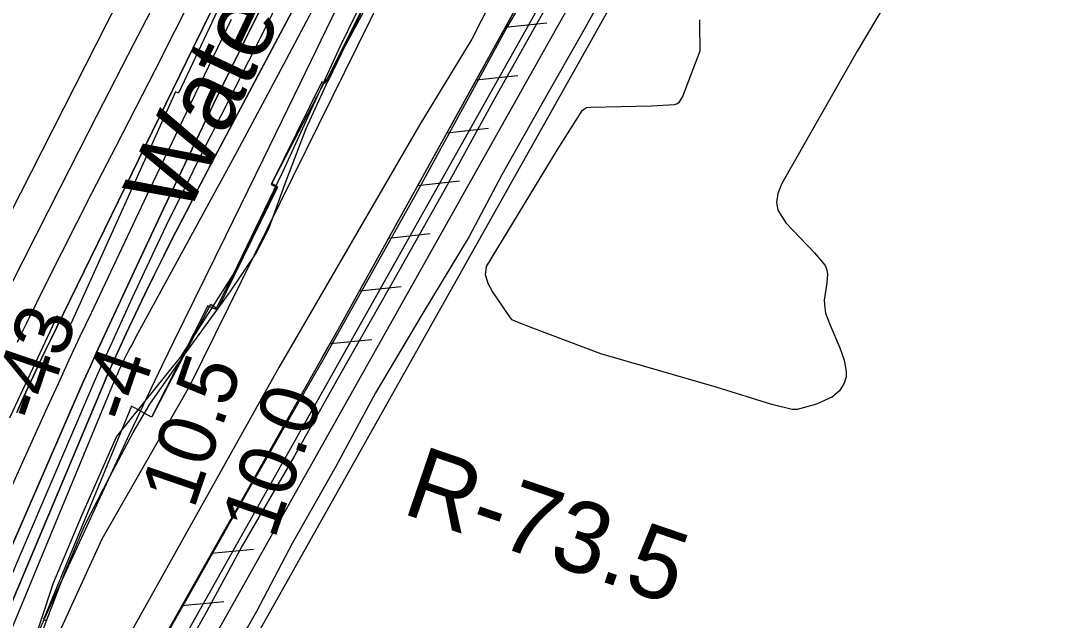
# Model space of a CAD drawing. Extents: x 3683613 to 3738215, y 469626 to 495384.
# Drawn here: x 3704947 to 3706144, y 483733 to 484431 of the extents above; entities that cross this region are included whole.
import ezdxf

# ---------------------------------------------------------------- set-up
doc = ezdxf.new("R2010")
doc.units = 0
for name, color, linetype in [('V-FLOD-BASE', 7, 'Continuous'), ('V-LEVE-TOET', 7, 'Continuous'), ('V-RIVR-EDGE', 7, 'Continuous'), ('V-RIVR-IDEN', 7, 'Continuous'), ('V-RIVR-RANG', 7, 'Continuous'), ('V-RIVR-RANG-IDEN', 7, 'Continuous'), ('V-ROAD-CNTR', 7, 'Continuous'), ('V-RRAP-FSHR', 7, 'Continuous'), ('V-RRAP-RVMT', 7, 'Continuous'), ('V-RRAP-RVMT-IDEN', 7, 'Continuous'), ('V-SITE-VEGE', 7, 'Continuous'), ('V-SURV-LINE', 7, 'Continuous'), ('V-TOPO-DPTH', 7, 'Continuous'), ('V-TOPO-MAJR', 7, 'Continuous'), ('V-TOPO-MINR', 7, 'Continuous'), ('V-TOPO-WATR', 7, 'Continuous')]:
    doc.layers.add(name, color=color, linetype=linetype)

msp = doc.modelspace()

# ---------------------------------------------------------------- linework, layer by layer
at = {"layer": 'V-FLOD-BASE'}
for points in [[(3706039.4, 485304.9), (3706009.4, 485259.2), (3705991.9, 485228.1), (3705930.5, 485121.2), (3705891.6, 485046.4), (3705844.7, 484961), (3705797.3, 484872.3), (3705736.9, 484766.4), (3705695.1, 484692.8), (3705649, 484606.1), (3705600.2, 484520.2), (3705545.7, 484424.3), (3705496.2, 484336), (3705439.1, 484232.2), (3705375.6, 484119.6)], [(3705375.6, 484119.6), (3705375.6, 484119.6), (3705317.7, 484017.9), (3705265.5, 483924.7), (3705204.7, 483819.9), (3705163.2, 483743.3), (3705098.5, 483628.1)]]:
    msp.add_lwpolyline(points, dxfattribs=at)
at = {"layer": 'V-LEVE-TOET'}
for points in [[(3705989.4, 485273.5), (3705941.7, 485194.6), (3705907.2, 485131.6), (3705864.6, 485054.6), (3705817.8, 484967.8), (3705761.8, 484871.8), (3705721.4, 484790.9), (3705677.4, 484714.1), (3705620.9, 484613.1), (3705573.1, 484525.3), (3705513.1, 484423.9), (3705469.7, 484344.1), (3705406.6, 484228.9), (3705361.7, 484148.6), (3705301.2, 484040.4), (3705254.4, 483958.9), (3705189.9, 483846.3), (3705139, 483755.8), (3705087.6, 483665.5)], [(3706103.5, 485265.6), (3706045.3, 485179.2), (3705984.4, 485077.1), (3705944.5, 485013.6), (3705900.2, 484941.2), (3705854.3, 484866.9), (3705814.3, 484798.9), (3705768.9, 484712.8), (3705728.9, 484643.8), (3705678.6, 484558.2), (3705637.1, 484483.5), (3705602, 484420.1), (3705554.4, 484336.5), (3705506.5, 484251.4), (3705468.7, 484179.7), (3705414.8, 484090.5), (3705359.6, 483998), (3705313.5, 483912.2), (3705262.7, 483822.7), (3705221.4, 483743.8), (3705175, 483662.1)]]:
    msp.add_lwpolyline(points, dxfattribs=at)
at = {"layer": 'V-RIVR-EDGE'}
msp.add_lwpolyline([(3704957.3, 483691.4), (3704985.7, 483777.1), (3705018.3, 483855.1), (3705058.7, 483946.8), (3705133.4, 484039.7), (3705194.3, 484135), (3705252.2, 484255.5), (3705319.2, 484401.2), (3705400.7, 484568.5), (3705457.4, 484698.7), (3705515.3, 484816.2), (3705585.9, 484958.9), (3705658.3, 485096.8), (3705743.9, 485218.4), (3705833.8, 485411.5)], dxfattribs=at)
at = {"layer": 'V-ROAD-CNTR'}
msp.add_lwpolyline([(3705017.6, 483352.8), (3705017.6, 483352.8), (3705663.2, 484501.8), (3705753.9, 484656.6), (3705860, 484834.8), (3706230.9, 485389.5), (3706541.3, 485849.1)], dxfattribs=at)
at = {"layer": 'V-RRAP-FSHR'}
for p, q in [((3705510.3, 484422.7), (3705558.8, 484427.9)), ((3705476.4, 484361.5), (3705525, 484366.6)), ((3705442.5, 484300.2), (3705491.1, 484305.4)), ((3705408.6, 484239), (3705457.2, 484244.1)), ((3705374.8, 484177.7), (3705423.3, 484182.9)), ((3705340.9, 484116.5), (3705389.5, 484121.6)), ((3705306.9, 484055.3), (3705355.5, 484060)), ((3705169.2, 483811.5), (3705217.8, 483816.2)), ((3705134.8, 483750.5), (3705183.4, 483755.2))]:
    msp.add_line(p, q, dxfattribs=at)
for points in [[(3706130, 485815.1), (3705936, 485543.2), (3705791, 485295.9), (3705581.8, 484907), (3705368.5, 484461.9), (3705143.7, 484005.7), (3705041.7, 483827.9), (3704913.2, 483547.4), (3704758.3, 483206.4), (3704721.1, 483082.9), (3704690.6, 482950.5), (3704611.9, 482663.7), (3704538, 482423.7), (3704402.1, 481875.4), (3704297.7, 481577.1), (3704190.4, 481163.5), (3704084.1, 480720.8), (3703982.7, 480283.7)], [(3706323.9, 485767.8), (3705976, 485252.8), (3705840.7, 485020.2), (3705315.8, 484071), (3704796.5, 483151.4), (3704698.6, 482470), (3704526.4, 481375.3), (3704382.9, 480399.2)], [(3705703.1, 484771.3), (3705315.8, 484071), (3705297.8, 484039.2)], [(3705191.3, 483850.5), (3704802.7, 483162.3)]]:
    msp.add_lwpolyline(points, dxfattribs=at)
at = {"layer": 'V-RRAP-RVMT'}
for p, q in [((3705372.2, 484500.9), (3705300.9, 484357.4)), ((3705297.3, 484359.3), (3705238.3, 484240.1)), ((3705300.9, 484357.4), (3705297.3, 484359.3)), ((3705244.7, 484236.9), (3705174.1, 484094.7)), ((3705238.3, 484240.1), (3705244.7, 484236.9)), ((3705164.7, 484098.8), (3705099.5, 483969.7)), ((3705174.1, 484094.7), (3705164.7, 484098.8)), ((3705076.2, 483982.4), (3704974, 483734.5)), ((3705099.5, 483969.7), (3705076.2, 483982.4)), ((3704974, 483734.5), (3704976.5, 483733.3))]:
    msp.add_line(p, q, dxfattribs=at)
at = {"layer": 'V-RRAP-RVMT-IDEN'}
for points in [[(3705100.6, 483971.1), (3705168.3, 484100.7), (3705176.6, 484094.9), (3705246, 484237.2), (3705239.1, 484241), (3705301.9, 484362.1), (3705304.8, 484360.1), (3705373.5, 484503.3), (3705366.8, 484507.4), (3705490.7, 484751.8), (3705476.9, 484760.5), (3705752.7, 485262), (3705758, 485259.6), (3705835.6, 485396.8)], [(3705653, 485367.7), (3705582, 485228.1), (3705575.7, 485231.1), (3705510.8, 485104), (3705505.8, 485108.4), (3705441.1, 484984.6), (3705431.2, 484989.4), (3705369.2, 484875.8), (3705374.1, 484873.7), (3705309.5, 484745.5), (3705314.2, 484743.1), (3705251.3, 484624.3), (3705258.5, 484618), (3705194.3, 484476.9), (3705192.6, 484477.7), (3705130.8, 484346.2), (3705127.3, 484347.8), (3705005.5, 484078.1), (3704989.6, 484087.1), (3704926.7, 483952.2)]]:
    msp.add_lwpolyline(points, dxfattribs=at)
at = {"layer": 'V-SITE-VEGE'}
for points in [[(3706819.2, 486587.2), (3706754, 486456.8), (3706701.4, 486376.4), (3706610.3, 486243.9), (3706506.8, 486096.4), (3706409.2, 485956.8), (3706260.4, 485738.2), (3706160.3, 485585.8), (3706046.5, 485415.4), (3705940.1, 485261.8), (3705876.4, 485163.8), (3705793.8, 485014.3), (3705688.2, 484826.3), (3705569.1, 484600.9), (3705471.7, 484409.1), (3705411.2, 484309.7), (3705247.3, 484027.1), (3704992, 483570.6)], [(3704969.8, 483712.8), (3704999.9, 483791.5), (3705021.8, 483844), (3705050.4, 483899.7), (3705078.1, 483951.9), (3705097.5, 483984.5), (3705136.3, 484040), (3705190.7, 484115.3), (3705221.1, 484160.2), (3705236.3, 484189.7), (3705254.6, 484241.2), (3705279, 484304.9), (3705314.7, 484382.9), (3705362.2, 484471.8), (3705408, 484562.9), (3705445.7, 484654), (3705489, 484745.8), (3705540.9, 484847.8), (3705598.2, 484952.7), (3705657.1, 485063.3), (3705693.6, 485126.6), (3705723.9, 485173.2), (3705771.3, 485247.5), (3705798.9, 485293.5)], [(3705997.6, 484526.8), (3705919.4, 484395.1), (3705831.9, 484241.2), (3705827.3, 484229.6), (3705825.8, 484219), (3705827.2, 484210.3), (3705836.3, 484195.5), (3705869.6, 484160.6), (3705882, 484145.7), (3705884.3, 484140.6), (3705885, 484135.9), (3705884.2, 484125.5), (3705881.2, 484105.5), (3705881.7, 484096.6), (3705882.7, 484090.5), (3705888, 484076.6), (3705899.3, 484050), (3705904.2, 484035.6), (3705906.7, 484022.5), (3705906.5, 484016.4), (3705904.1, 484009.1), (3705898.8, 484000), (3705890.6, 483993.3), (3705872.3, 483984.7), (3705849.7, 483978.4), (3705844, 483978.4), (3705820.2, 483984.1), (3705755.7, 484004.3), (3705621.7, 484043.3), (3705542.4, 484073.1), (3705522.7, 484080.8), (3705518.4, 484082.8), (3705516.4, 484084.9), (3705495.8, 484115.7), (3705490.4, 484125), (3705487.5, 484134.9), (3705488.6, 484144.6), (3705570.9, 484280), (3705600.1, 484326.4), (3705604.7, 484329.3), (3705609.7, 484329.9), (3705680.2, 484331.6), (3705707.1, 484332.9), (3705710.5, 484334), (3705712.9, 484336.2), (3705716.4, 484341.5), (3705736.9, 484395.4), (3705737, 484403.9), (3705736.4, 484418.1), (3705736.6, 484431.4)]]:
    msp.add_lwpolyline(points, dxfattribs=at)
at = {"layer": 'V-SURV-LINE'}
for points in [[(3704831.8, 483169.7), (3706004.5, 485256.5)], [(3706030.7, 485241.8), (3704858, 483155)]]:
    msp.add_lwpolyline(points, dxfattribs=at)
at = {"layer": 'V-TOPO-DPTH'}
for points in [[(3704930.1, 483803.8), (3705013.9, 483996.2), (3705020.9, 484012.1), (3705028, 484028), (3705035.2, 484043.9), (3705042.5, 484059.7), (3705084.6, 484150.6), (3705113.3, 484211.7), (3705142.2, 484272.7), (3705171.6, 484333.5), (3705201.4, 484394.1), (3705304.4, 484602.1)], [(3705304.4, 484602.1), (3705201.4, 484394.1), (3705171.6, 484333.5), (3705142.2, 484272.7), (3705113.3, 484211.7), (3705084.6, 484150.6), (3705042.5, 484059.7), (3705035.2, 484043.9), (3705028, 484028), (3705020.9, 484012.1), (3705013.9, 483996.2), (3704930.1, 483803.8)], [(3705194.6, 484494.4), (3705147.8, 484398.8), (3704989.2, 484074), (3704982.4, 484060), (3704975.6, 484045.9), (3704968.9, 484031.8), (3704962.3, 484017.7), (3704955.8, 484003.5), (3704949.2, 483989.3), (3704942.8, 483975.1)], [(3705194.6, 484494.4), (3705147.8, 484398.8), (3704989.2, 484074), (3704982.4, 484060), (3704975.6, 484045.9), (3704968.9, 484031.8), (3704962.3, 484017.7), (3704955.8, 484003.5), (3704949.2, 483989.3), (3704942.8, 483975.1)], [(3705265.8, 484447.1), (3705189.6, 484303.7), (3705172.9, 484272.1), (3705156.3, 484240.4), (3705139.9, 484208.6), (3705123.5, 484176.7), (3705114, 484158), (3705102.7, 484135.4), (3705091.5, 484112.7), (3705080.7, 484089.8), (3705070.1, 484066.9), (3705054.2, 484032), (3705051.7, 484026.4), (3705049.2, 484020.8), (3705046.8, 484015.2), (3705044.4, 484009.5), (3704822.3, 483482)], [(3705265.8, 484447.1), (3705189.6, 484303.7), (3705172.9, 484272.1), (3705156.3, 484240.4), (3705139.9, 484208.6), (3705123.5, 484176.7), (3705114, 484158), (3705102.7, 484135.4), (3705091.5, 484112.7), (3705080.7, 484089.8), (3705070.1, 484066.9), (3705054.2, 484032), (3705051.7, 484026.4), (3705049.2, 484020.8), (3705046.8, 484015.2), (3705044.4, 484009.5), (3704822.3, 483482)], [(3704964.6, 483711.8), (3704991.1, 483770.4), (3705017.9, 483828.9), (3705044.8, 483887.2), (3705073.9, 483949.7), (3705086.5, 483976.7), (3705099.3, 484003.7), (3705112.2, 484030.5), (3705125.3, 484057.3), (3705185.8, 484180.5), (3705229.1, 484268.9), (3705272.2, 484357.4), (3705315, 484446)], [(3704920.2, 483851.7), (3704948, 483913.2), (3704978.7, 483981.3), (3704991.2, 484008.8), (3705003.8, 484036.3), (3705016.6, 484063.7), (3705029.5, 484091), (3705097.6, 484234.4), (3705144.8, 484333.3), (3705192.2, 484432.1)], [(3704920.2, 483851.7), (3704948, 483913.2), (3704978.7, 483981.3), (3704991.2, 484008.8), (3705003.8, 484036.3), (3705016.6, 484063.7), (3705029.5, 484091), (3705097.6, 484234.4), (3705144.8, 484333.3), (3705192.2, 484432.1)]]:
    msp.add_lwpolyline(points, dxfattribs=at)
at = {"layer": 'V-TOPO-MAJR'}
msp.add_lwpolyline([(3704943.5, 484056.9), (3704948.8, 484067.7), (3704954.1, 484078.5), (3704977.9, 484126.3), (3704995.1, 484160.9), (3705012.6, 484195.5), (3705030.1, 484230), (3705047.8, 484264.4), (3705058.2, 484284.6), (3705081.1, 484329.1), (3705103.9, 484373.7), (3705126.5, 484418.4), (3705149, 484463.1)], dxfattribs=at)
at = {"layer": 'V-TOPO-MINR'}
for points in [[(3704936.1, 484122.9), (3704993.5, 484236.8), (3705036.1, 484320.7), (3705079.1, 484404.4), (3705122.6, 484487.8), (3705166.5, 484571), (3705243, 484715), (3705259.3, 484745.9), (3705275.5, 484776.9), (3705291.6, 484807.9), (3705307.5, 484839), (3705316.9, 484857.5), (3705328, 484879.4), (3705339.2, 484901.3), (3705350.5, 484923.1), (3705361.8, 484944.9), (3705373.2, 484966.7), (3705384.8, 484988.4), (3705396.6, 485009.9), (3705408.5, 485031.4), (3705475.4, 485150.3), (3705521.2, 485231.1), (3705567.3, 485311.6)], [(3704871.5, 484081.5), (3705047.9, 484427.8), (3705097.3, 484524), (3705147, 484619.9), (3705197.4, 484715.5), (3705248.1, 484810.9), (3705341.1, 484984.2), (3705345.7, 484992.7), (3705350.5, 485001.2), (3705355.4, 485009.6), (3705360.4, 485018), (3705372.9, 485038.6), (3705381.5, 485052.7), (3705390.1, 485066.8), (3705398.8, 485080.9), (3705407.5, 485094.9), (3705416.2, 485108.9), (3705424.8, 485123), (3705433.3, 485137.2), (3705441.7, 485151.4), (3705519, 485283.2)], [(3704930.1, 483803.8), (3705013.9, 483996.2), (3705020.9, 484012.1), (3705028, 484028), (3705035.2, 484043.9), (3705042.5, 484059.7), (3705084.6, 484150.6), (3705113.3, 484211.7), (3705142.2, 484272.7), (3705171.6, 484333.5), (3705201.4, 484394.1), (3705304.4, 484602.1)], [(3704763.5, 483304.9), (3705058.1, 484015.7), (3705058.5, 484016.6), (3705058.9, 484017.5), (3705059.3, 484018.4), (3705059.7, 484019.3), (3705062.4, 484025.2), (3705064.1, 484029), (3705065.9, 484032.8), (3705067.8, 484036.6), (3705069.7, 484040.4), (3705070.9, 484042.8), (3705073.5, 484047.7), (3705076.1, 484052.6), (3705078.7, 484057.5), (3705081.3, 484062.4), (3705198.4, 484277.7), (3705256.3, 484385.8), (3705313.4, 484494.3)], [(3704942.8, 483975.1), (3704949.2, 483989.3), (3704955.8, 484003.5), (3704962.3, 484017.7), (3704968.9, 484031.8), (3704975.6, 484045.9), (3704982.4, 484060), (3704989.2, 484074), (3705147.8, 484398.8), (3705194.6, 484494.4)], [(3704822.3, 483482), (3705044.4, 484009.5), (3705046.8, 484015.2), (3705049.2, 484020.8), (3705051.7, 484026.4), (3705054.2, 484032), (3705070.1, 484066.9), (3705080.7, 484089.8), (3705091.5, 484112.7), (3705102.7, 484135.4), (3705114, 484158), (3705123.5, 484176.7), (3705139.9, 484208.6), (3705156.3, 484240.4), (3705172.9, 484272.1), (3705189.6, 484303.7), (3705265.8, 484447.1)], [(3704879.5, 483652.2), (3705029.7, 484003), (3705034.3, 484013.7), (3705039, 484024.3), (3705043.7, 484034.9), (3705048.5, 484045.5), (3705077.5, 484108.7), (3705097.1, 484150.7), (3705117, 484192.6), (3705137.3, 484234.3), (3705157.9, 484275.9), (3705180.2, 484320.3), (3705212.4, 484383.9), (3705244.6, 484447.5)], [(3704920.2, 483851.7), (3704948, 483913.2), (3704978.7, 483981.3), (3704991.2, 484008.8), (3705003.8, 484036.3), (3705016.6, 484063.7), (3705029.5, 484091), (3705097.6, 484234.4), (3705144.8, 484333.3), (3705192.2, 484432.1)]]:
    msp.add_lwpolyline(points, dxfattribs=at)
at = {"layer": 'V-TOPO-WATR'}
msp.add_lwpolyline([(3704964.6, 483711.8), (3704991.1, 483770.4), (3705017.9, 483828.9), (3705044.8, 483887.2), (3705073.9, 483949.7), (3705086.5, 483976.7), (3705099.3, 484003.7), (3705112.2, 484030.5), (3705125.3, 484057.3), (3705185.8, 484180.5), (3705229.1, 484268.9), (3705272.2, 484357.4), (3705315, 484446)], dxfattribs=at)

# ---------------------------------------------------------------- texts
at = {"layer": 'V-RIVR-IDEN'}
msp.add_text('Water Edge', height=83, rotation=64.6538, dxfattribs=at).set_placement((3705139.7, 484200.1))
at = {"layer": 'V-RIVR-RANG'}
for s, rotation, p in [('-43', 71.2945, (3704971.8, 483961.2)), ('-4', 71.0083, (3705076.5, 483959.6)), ('10.5', 71.0083, (3705148.5, 483861.4)), ('10.0', 71.0083, (3705242.2, 483826.4))]:
    msp.add_text(s, height=67, rotation=rotation, dxfattribs=at).set_placement(p)
at = {"layer": 'V-RIVR-RANG-IDEN'}
msp.add_text('R-73.5', height=83, rotation=341.1528, dxfattribs=at).set_placement((3705388.7, 483858.4))

doc.saveas('drawing.dxf')
